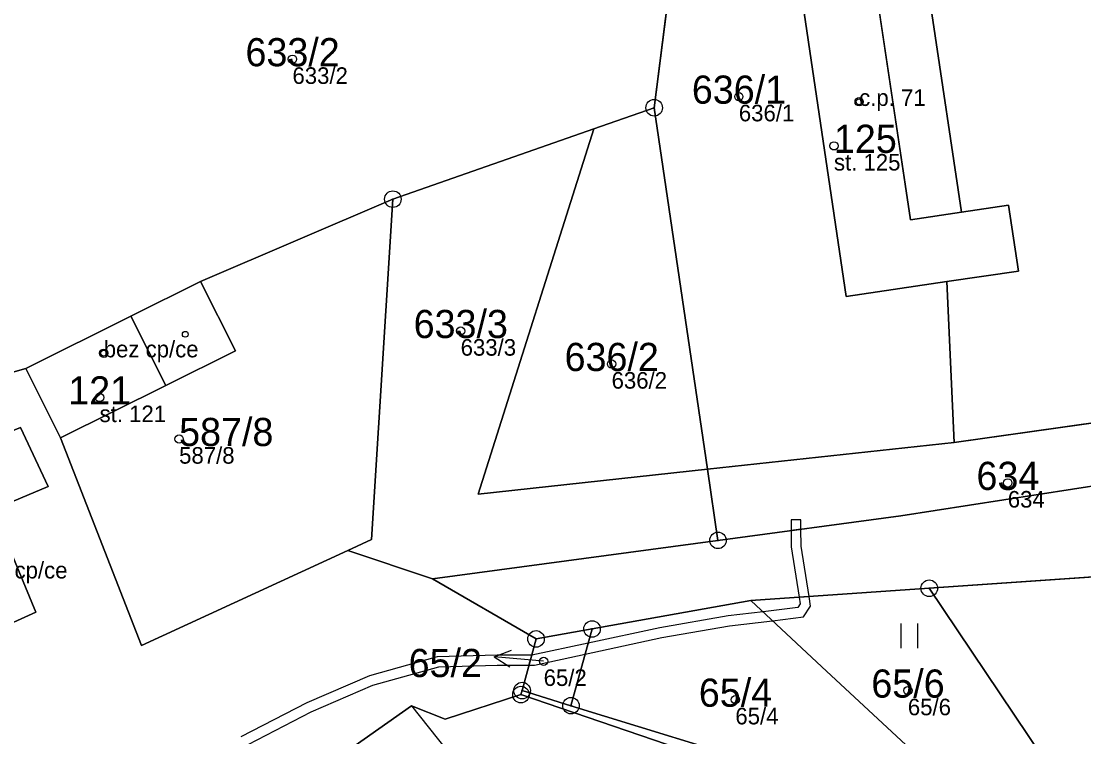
# Model space of a CAD drawing. Extents: x -680203 to -673936, y -1102717 to -1093650.
# Drawn here: x -677906.8 to -677842.7, y -1095124.4 to -1095081.2 of the extents above; entities that cross this region are included whole.
import ezdxf

# ---------------------------------------------------------------- set-up
doc = ezdxf.new("R2010")
doc.units = 0
for name, color, linetype in [('Definiční body', 7, 'Continuous'), ('Horni', 7, 'Continuous'), ('SOxx01xx_ŽSp_násyp_plocha', 7, 'Continuous'), ('SOxx02xx_Koleje_param další_Popis10', 7, 'Continuous'), ('SOxx02xx_Staničení_Popis10', 7, 'Continuous'), ('SOxxxxxx_Koleje_hlavní_body_Popis10', 7, 'Continuous'), ('SOxxxxxx_Koleje_LN_parametry_Popis10', 7, 'Continuous'), ('SOxxxxxx_Koleje_param další_Popis10', 7, 'Continuous'), ('SOxxxxxx_Osa_bod_P', 7, 'Continuous'), ('SOxxxxxx_Staničení_Popis10', 7, 'Continuous'), ('x_prac', 7, 'Continuous')]:
    doc.layers.add(name, color=color, linetype=linetype)

msp = doc.modelspace()

# ---------------------------------------------------------------- linework, layer by layer
at = {"layer": 'Definiční body'}
for centre in [(-677890.47, -1095083.52), (-677863.53, -1095085.78), (-677856.27, -1095086.09), (-677857.79, -1095088.75), (-677880.32, -1095099.93), (-677901.86, -1095101.27), (-677871.21, -1095101.92), (-677902.11, -1095103.94), (-677897.31, -1095106.45), (-677847.3, -1095109.1), (-677875.31, -1095119.87), (-677853.33, -1095121.64), (-677863.74, -1095122.19)]:
    msp.add_circle(centre, 0.25, dxfattribs=at)
at = {"layer": 'Horni'}
for points in [[(-677860.07, -1095077.43), (-677857.05, -1095097.84), (-677850.97, -1095096.94), (-677846.66, -1095096.31), (-677847.25, -1095092.33), (-677850.09, -1095092.75), (-677853.18, -1095093.21), (-677855.63, -1095076.78)], [(-677906.56, -1095102.19), (-677904.46, -1095106.38), (-677898.12, -1095103.22), (-677900.22, -1095099.03)], [(-677913.79, -1095114.43), (-677910.74, -1095121.83), (-677908.58, -1095121.04), (-677909.51, -1095118.51), (-677905.96, -1095116.9), (-677907.97, -1095112.03)]]:
    msp.add_lwpolyline(points, close=True, dxfattribs=at)
at = {"layer": 'SOxx01xx_ŽSp_násyp_plocha'}
for points in [[(-677868.64, -1095086.45), (-677866.5, -1095069.72), (-677867.35, -1095067.96), (-677869.9, -1095062.53), (-677903.83, -1095074.66), (-677912.96, -1095071.9), (-677918.33, -1095070.32), (-677916.14, -1095080.9), (-677915.17, -1095099.48), (-677911.49, -1095098.28), (-677911.93, -1095103.22), (-677922.37, -1095106.68), (-677906.56, -1095102.19), (-677900.22, -1095099.03), (-677896.01, -1095096.93), (-677884.41, -1095091.97), (-677872.28, -1095087.72)], [(-677851.88, -1095080.75), (-677850.09, -1095092.75), (-677847.25, -1095092.33), (-677846.66, -1095096.31), (-677850.97, -1095096.94), (-677850.53, -1095106.67), (-677839.32, -1095105.07), (-677829.34, -1095103.64), (-677823.37, -1095083.51), (-677817.3, -1095064.47), (-677852.41, -1095064.7), (-677851.89, -1095076.25), (-677849.71, -1095075.94), (-677849.07, -1095080.34)], [(-677860.07, -1095077.43), (-677855.63, -1095076.78), (-677851.89, -1095076.25), (-677852.41, -1095064.7), (-677864.85, -1095064.63), (-677866.5, -1095069.72), (-677868.64, -1095086.45), (-677865.42, -1095108.28), (-677850.53, -1095106.67), (-677850.97, -1095096.94), (-677857.05, -1095097.84)], [(-677850.97, -1095096.94), (-677846.66, -1095096.31), (-677847.25, -1095092.33), (-677850.09, -1095092.75), (-677851.88, -1095080.75), (-677849.07, -1095080.34), (-677849.71, -1095075.94), (-677851.89, -1095076.25), (-677855.63, -1095076.78), (-677860.07, -1095077.43), (-677857.05, -1095097.84)], [(-677865.42, -1095108.28), (-677868.64, -1095086.45), (-677872.28, -1095087.72), (-677879.27, -1095109.77)], [(-677865.42, -1095108.28), (-677879.27, -1095109.77), (-677872.28, -1095087.72), (-677884.41, -1095091.97), (-677885.69, -1095112.52), (-677887.12, -1095113.18), (-677882.02, -1095114.89), (-677864.79, -1095112.57)], [(-677884.41, -1095091.97), (-677896.01, -1095096.93), (-677893.91, -1095101.12), (-677898.12, -1095103.22), (-677904.46, -1095106.38), (-677899.59, -1095118.91), (-677887.12, -1095113.18), (-677885.69, -1095112.52)], [(-677906.56, -1095102.19), (-677904.46, -1095106.38), (-677898.12, -1095103.22), (-677893.91, -1095101.12), (-677896.01, -1095096.93), (-677900.22, -1095099.03)], [(-677913.81, -1095119.18), (-677909.48, -1095138.73), (-677908.11, -1095159.69), (-677905.6, -1095145.11), (-677900.72, -1095139.93), (-677901.99, -1095137.99), (-677895.73, -1095133.7), (-677893.67, -1095131.46), (-677893.48, -1095129.74), (-677883.28, -1095122.55), (-677881.26, -1095123.37), (-677876.68, -1095121.88), (-677876.61, -1095121.64), (-677875.77, -1095118.52), (-677882.02, -1095114.89), (-677887.12, -1095113.18), (-677899.59, -1095118.91), (-677904.46, -1095106.38), (-677906.56, -1095102.19), (-677922.37, -1095106.68), (-677917.73, -1095112.53)], [(-677865.42, -1095108.28), (-677864.79, -1095112.57), (-677853.75, -1095111.09), (-677841.33, -1095109.15), (-677836.21, -1095107.95), (-677832.89, -1095107.77), (-677839.32, -1095105.07), (-677850.53, -1095106.67)], [(-677906.88, -1095105.76), (-677912.99, -1095108.28), (-677911.52, -1095111.97), (-677905.21, -1095109.31)], [(-677906.88, -1095105.76), (-677905.21, -1095109.31), (-677911.52, -1095111.97), (-677912.99, -1095108.28)], [(-677905.96, -1095116.9), (-677909.51, -1095118.51), (-677908.58, -1095121.04), (-677910.74, -1095121.83), (-677913.79, -1095114.43), (-677907.97, -1095112.03)], [(-677905.96, -1095116.9), (-677907.97, -1095112.03), (-677913.79, -1095114.43), (-677910.74, -1095121.83), (-677908.58, -1095121.04), (-677909.51, -1095118.51)], [(-677832.38, -1095144.72), (-677824.86, -1095152.45), (-677817.73, -1095147.68), (-677799.26, -1095166.48), (-677787, -1095173.82), (-677749.02, -1095194.28), (-677733.04, -1095189.35), (-677758.99, -1095131.77), (-677790.62, -1095123.13), (-677828.22, -1095113.82), (-677838.28, -1095114.51), (-677852.04, -1095115.46)], [(-677852.04, -1095115.46), (-677862.8, -1095116.2), (-677858.52, -1095120.2), (-677850.91, -1095127.26), (-677832.38, -1095144.72)], [(-677862.8, -1095116.2), (-677872.39, -1095117.92), (-677873.66, -1095122.55), (-677861.22, -1095126.38), (-677832.38, -1095144.72), (-677850.91, -1095127.26), (-677858.52, -1095120.2)], [(-677872.39, -1095117.92), (-677875.77, -1095118.52), (-677876.61, -1095121.64), (-677873.66, -1095122.55)], [(-677861.22, -1095126.38), (-677873.66, -1095122.55), (-677876.61, -1095121.64), (-677876.68, -1095121.88), (-677867.1, -1095125.16), (-677851.35, -1095138.83), (-677850.01, -1095137.53), (-677843.4, -1095144.18), (-677860.01, -1095160.77), (-677846.41, -1095166.72), (-677824.86, -1095152.45), (-677832.38, -1095144.72)], [(-677843.4, -1095144.18), (-677850.01, -1095137.53), (-677851.35, -1095138.83), (-677867.1, -1095125.16), (-677876.68, -1095121.88), (-677881.26, -1095123.37), (-677883.28, -1095122.55), (-677893.48, -1095129.74), (-677893.67, -1095131.46), (-677881.64, -1095149.1), (-677884.12, -1095150.79), (-677878.82, -1095158.58), (-677888.8, -1095165.39), (-677883.37, -1095173.11), (-677865.74, -1095160.66), (-677862.73, -1095163.49), (-677862.22, -1095162.98), (-677860.01, -1095160.77)]]:
    msp.add_lwpolyline(points, close=True, dxfattribs=at)
msp.add_lwpolyline([(-677776.69, -1095118.15), (-677800.95, -1095112.42), (-677816.33, -1095108.82), (-677827.06, -1095107.53), (-677829.96, -1095107.66), (-677832.89, -1095107.77), (-677836.21, -1095107.95), (-677841.33, -1095109.15), (-677853.75, -1095111.09), (-677864.79, -1095112.57), (-677882.02, -1095114.89), (-677875.77, -1095118.52), (-677872.39, -1095117.92), (-677862.8, -1095116.2), (-677852.04, -1095115.46), (-677838.28, -1095114.51), (-677835.49, -1095111.99), (-677828.22, -1095113.82), (-677790.62, -1095123.13)], dxfattribs=at)
at = {"layer": 'SOxx02xx_Koleje_param další_Popis10'}
for centre, radius in [((-677868.64, -1095086.45), 0.5), ((-677868.64, -1095086.45), 0.0303), ((-677884.41, -1095091.97), 0.5), ((-677884.41, -1095091.97), 0.0303), ((-677864.79, -1095112.57), 0.5), ((-677864.79, -1095112.57), 0.0303), ((-677852.04, -1095115.46), 0.5), ((-677852.04, -1095115.46), 0.0303), ((-677872.39, -1095117.92), 0.5), ((-677875.77, -1095118.52), 0.5), ((-677872.39, -1095117.92), 0.0303), ((-677875.77, -1095118.52), 0.0303), ((-677876.68, -1095121.88), 0.5), ((-677876.61, -1095121.64), 0.5), ((-677876.61, -1095121.64), 0.0303), ((-677876.68, -1095121.88), 0.0303), ((-677873.66, -1095122.55), 0.5), ((-677873.66, -1095122.55), 0.0303)]:
    msp.add_circle(centre, radius, dxfattribs=at)
at = {"layer": 'SOxx02xx_Staničení_Popis10'}
for p, q in [((-677878.3, -1095119.608), (-677877.258, -1095119.197)), ((-677875.31, -1095119.87), (-677878.3, -1095119.608)), ((-677878.3, -1095119.608), (-677877.346, -1095120.195))]:
    msp.add_line(p, q, dxfattribs=at)
at = {"layer": 'SOxxxxxx_Koleje_hlavní_body_Popis10'}
for p, q in [((-677853.731, -1095119.08), (-677853.731, -1095117.58)), ((-677852.73, -1095119.08), (-677852.73, -1095117.58))]:
    msp.add_line(p, q, dxfattribs=at)
at = {"layer": 'SOxxxxxx_Koleje_LN_parametry_Popis10'}
for points in [[(-677860.38, -1095111.33), (-677860.38, -1095111.98), (-677859.78, -1095111.9), (-677859.78, -1095111.33)], [(-677860.37, -1095112.96), (-677859.88, -1095116), (-677859.29, -1095115.96), (-677859.77, -1095112.92), (-677859.78, -1095111.9), (-677860.38, -1095111.98)], [(-677861.5, -1095117.42), (-677859.63, -1095117.19), (-677859.2, -1095116.54), (-677859.29, -1095115.96), (-677859.88, -1095116), (-677859.82, -1095116.4), (-677859.97, -1095116.63), (-677862.07, -1095116.88), (-677864.17, -1095117.13), (-677868.29, -1095117.85), (-677872.62, -1095118.77), (-677872.81, -1095119.44), (-677868.17, -1095118.43), (-677864.09, -1095117.73)], [(-677876.03, -1095119.5), (-677876.2, -1095120.1), (-677875.87, -1095120.1), (-677872.81, -1095119.44), (-677872.62, -1095118.77)]]:
    msp.add_lwpolyline(points, close=True, dxfattribs=at)
msp.add_lwpolyline([(-677893.15, -1095124.89), (-677889.34, -1095122.92), (-677885.62, -1095121.31), (-677881.64, -1095120.21), (-677878.12, -1095120.1), (-677876.2, -1095120.1), (-677876.03, -1095119.5), (-677878.12, -1095119.5), (-677881.74, -1095119.61), (-677885.82, -1095120.75), (-677889.6, -1095122.38), (-677893.59, -1095124.43)], dxfattribs=at)
at = {"layer": 'SOxxxxxx_Koleje_param další_Popis10'}
for centre in [(-677856.277, -1095086.089), (-677896.937, -1095100.129), (-677901.867, -1095101.269)]:
    msp.add_circle(centre, 0.175, dxfattribs=at)
at = {"layer": 'SOxxxxxx_Staničení_Popis10'}
for p, q in [((-677855.63, -1095076.78), (-677853.18, -1095093.21)), ((-677853.18, -1095093.21), (-677850.09, -1095092.75)), ((-677900.22, -1095099.03), (-677898.12, -1095103.22)), ((-677883.28, -1095122.55), (-677880.04, -1095126.63))]:
    msp.add_line(p, q, dxfattribs=at)
at = {"layer": 'x_prac'}
for p, q in [((-677868.64, -1095086.45), (-677866.5, -1095069.72)), ((-677872.28, -1095087.72), (-677868.64, -1095086.45)), ((-677868.64, -1095086.45), (-677865.42, -1095108.28)), ((-677884.41, -1095091.97), (-677872.28, -1095087.72)), ((-677884.41, -1095091.97), (-677896.01, -1095096.93)), ((-677846.66, -1095096.31), (-677850.97, -1095096.94)), ((-677850.97, -1095096.94), (-677857.05, -1095097.84)), ((-677850.97, -1095096.94), (-677850.53, -1095106.67)), ((-677906.56, -1095102.19), (-677922.37, -1095106.68)), ((-677904.46, -1095106.38), (-677906.56, -1095102.19)), ((-677850.53, -1095106.67), (-677839.32, -1095105.07)), ((-677850.53, -1095106.67), (-677865.42, -1095108.28)), ((-677865.42, -1095108.28), (-677864.79, -1095112.57)), ((-677864.79, -1095112.57), (-677882.02, -1095114.89)), ((-677882.02, -1095114.89), (-677887.12, -1095113.18)), ((-677838.28, -1095114.51), (-677852.04, -1095115.46)), ((-677875.77, -1095118.52), (-677882.02, -1095114.89)), ((-677852.04, -1095115.46), (-677862.8, -1095116.2)), ((-677852.04, -1095115.46), (-677832.38, -1095144.72)), ((-677862.8, -1095116.2), (-677872.39, -1095117.92)), ((-677872.39, -1095117.92), (-677875.77, -1095118.52)), ((-677873.66, -1095122.55), (-677872.39, -1095117.92)), ((-677875.77, -1095118.52), (-677876.61, -1095121.64)), ((-677876.61, -1095121.64), (-677876.68, -1095121.88)), ((-677873.66, -1095122.55), (-677876.61, -1095121.64)), ((-677867.1, -1095125.16), (-677876.68, -1095121.88))]:
    msp.add_line(p, q, dxfattribs=at)
for points in [[(-677849.71, -1095075.94), (-677849.07, -1095080.34), (-677851.88, -1095080.75), (-677850.09, -1095092.75), (-677847.25, -1095092.33), (-677846.66, -1095096.31)], [(-677857.05, -1095097.84), (-677860.07, -1095077.43), (-677855.63, -1095076.78)], [(-677865.42, -1095108.28), (-677879.27, -1095109.77), (-677872.28, -1095087.72)], [(-677887.12, -1095113.18), (-677885.69, -1095112.52), (-677884.41, -1095091.97)], [(-677906.56, -1095102.19), (-677900.22, -1095099.03), (-677896.01, -1095096.93)], [(-677896.01, -1095096.93), (-677893.91, -1095101.12), (-677898.12, -1095103.22), (-677904.46, -1095106.38)], [(-677906.88, -1095105.76), (-677905.21, -1095109.31), (-677911.52, -1095111.97), (-677912.99, -1095108.28), (-677906.88, -1095105.76)], [(-677887.12, -1095113.18), (-677899.59, -1095118.91), (-677904.46, -1095106.38)], [(-677832.89, -1095107.77), (-677836.21, -1095107.95), (-677841.33, -1095109.15), (-677853.75, -1095111.09), (-677864.79, -1095112.57)], [(-677905.96, -1095116.9), (-677907.97, -1095112.03), (-677913.79, -1095114.43), (-677910.74, -1095121.83), (-677908.58, -1095121.04), (-677909.51, -1095118.51), (-677905.96, -1095116.9)], [(-677832.38, -1095144.72), (-677850.91, -1095127.26), (-677858.52, -1095120.2), (-677862.8, -1095116.2)], [(-677876.68, -1095121.88), (-677881.26, -1095123.37), (-677883.28, -1095122.55), (-677893.48, -1095129.74), (-677893.67, -1095131.46)], [(-677832.38, -1095144.72), (-677861.22, -1095126.38), (-677873.66, -1095122.55)]]:
    msp.add_lwpolyline(points, dxfattribs=at)

# ---------------------------------------------------------------- texts
at = {"layer": 'Definiční body'}
for s, p in [('633/2', (-677890.47, -1095085.009)), ('c.p. 71', (-677856.27, -1095086.34)), ('636/1', (-677863.53, -1095087.269)), ('st. 125', (-677857.79, -1095090.239)), ('bez cp/ce', (-677901.86, -1095101.52)), ('633/3', (-677880.32, -1095101.419)), ('636/2', (-677871.21, -1095103.409)), ('st. 121', (-677902.11, -1095105.429)), ('587/8', (-677897.31, -1095107.939)), ('634', (-677847.3, -1095110.589)), ('bez cp/ce', (-677909.77, -1095114.87)), ('65/2', (-677875.31, -1095121.359)), ('65/6', (-677853.33, -1095123.129)), ('65/4', (-677863.74, -1095123.679))]:
    msp.add_text(s, height=1, dxfattribs=at).set_placement(p)
at = {"layer": 'SOxxxxxx_Osa_bod_P'}
for s, p in [('633/2', (-677893.306, -1095083.945)), ('636/1', (-677866.366, -1095086.205)), ('125', (-677857.79, -1095089.175)), ('633/3', (-677883.156, -1095100.355)), ('636/2', (-677874.046, -1095102.345)), ('121', (-677904, -1095104.365)), ('587/8', (-677897.31, -1095106.875)), ('634', (-677849.19, -1095109.525)), ('65/2', (-677883.461, -1095120.822)), ('65/6', (-677855.535, -1095122.065)), ('65/4', (-677865.945, -1095122.615))]:
    msp.add_text(s, height=1.7, dxfattribs=at).set_placement(p)

doc.saveas('drawing.dxf')
